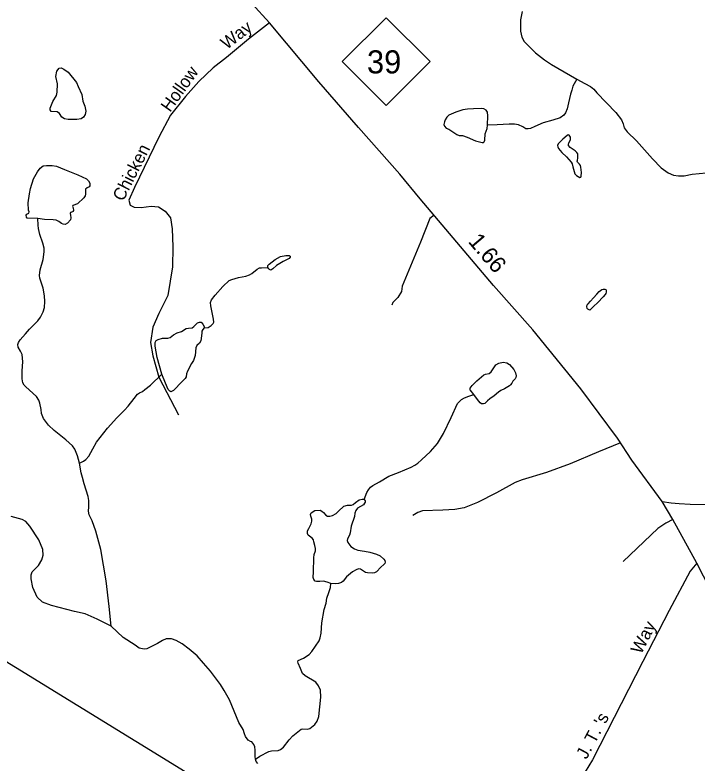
# Model space of a CAD drawing. Extents: x 2126262 to 2293712, y 749403 to 919119.
# Drawn here: x 2200341 to 2205515, y 900059 to 905735 of the extents above; entities that cross this region are included whole.
import ezdxf

# ---------------------------------------------------------------- set-up
doc = ezdxf.new("R2010")
doc.units = 0
for name, color, linetype in [('Exist Hydrographic Creek Single Shore', 7, 'Continuous'), ('Exist Hydrographic Misc Water Feature', 7, 'Continuous'), ('Exist Hydrographic Pond Under 1500 Sq Ft', 7, 'Continuous'), ('Exist Road Non-System Type 51', 7, 'Continuous'), ('Exist Road Non-System Type 51 Label', 7, 'Continuous'), ('Exist Road Primary NC Attributed', 7, 'Continuous'), ('Exist Road Primary NC Service Mileage Hundredths English Label', 7, 'Continuous'), ('Exist Road Primary NC Shield CELL', 7, 'Continuous'), ('Exist Road Primary NC Shield Number Label', 7, 'Continuous'), ('Exist Utilities Electrical Transmission Line', 7, 'Continuous')]:
    doc.layers.add(name, color=color, linetype=linetype)

msp = doc.modelspace()

# ---------------------------------------------------------------- linework, layer by layer
at = {"layer": 'Exist Hydrographic Creek Single Shore'}
for points in [[(2204187.1, 905760), (2204175.3, 905698.1), (2204175.3, 905611.1), (2204184.5, 905566.3), (2204204.2, 905533.3), (2204288.6, 905446.3), (2204357.1, 905393.6), (2204409.8, 905358), (2204603, 905247.7)], [(2204603, 905247.7), (2204663.5, 905215), (2204705.6, 905192.6), (2204730.6, 905172.8), (2204755.7, 905145.1), (2204897.9, 904994.9), (2204941.4, 904939.5), (2204953.3, 904907.9), (2204961.2, 904877.6), (2204984.9, 904847.3), (2205054.7, 904780), (2205177.9, 904642.3), (2205243.7, 904575.1), (2205295.1, 904536.9), (2205335.9, 904519.7), (2205372.8, 904513.1), (2205416.3, 904513.1), (2205476.9, 904526.3), (2205584.9, 904538.2)]]:
    msp.add_lwpolyline(points, dxfattribs=at)
at = {"layer": 'Exist Hydrographic Misc Water Feature'}
for points in [[(2200745.5, 904941.3), (2200716, 904946.7), (2200697.5, 904959.9), (2200677.8, 904988.3), (2200660.3, 905000.3), (2200615.6, 905003.6), (2200606.8, 905014.5), (2200607.9, 905028.7), (2200628.7, 905077.9), (2200657.1, 905123.8), (2200661.4, 905148.9), (2200663.6, 905211.2), (2200651.6, 905269.1), (2200658.1, 905307.3), (2200676.7, 905330.3), (2200690.9, 905333.5), (2200712.7, 905324.8), (2200743.3, 905300.8), (2200806.7, 905223.2), (2200820.8, 905192.6), (2200847.1, 905131.4), (2200854.7, 905080), (2200870, 905041.8), (2200878.7, 905005.7), (2200873.3, 904980.6), (2200860.2, 904959.9), (2200842.7, 904946.7), (2200811, 904942.4)], [(2203925.6, 904897.6), (2203927.9, 904970.2), (2203925.8, 904998.3), (2203915.2, 905012.4), (2203898.3, 905023), (2203882.9, 905025.8), (2203820.2, 905023.7), (2203774.5, 905020.1), (2203739.3, 905013.8), (2203684.4, 904996.2), (2203633.1, 904973.7), (2203616.2, 904958.2), (2203603.5, 904939.2), (2203598.6, 904925.1), (2203595.1, 904902.6), (2203598.6, 904891.3), (2203611.3, 904877.2), (2203631.7, 904867.4), (2203691.5, 904827.2), (2203710.5, 904820.2), (2203736.5, 904819.5), (2203771, 904808.9), (2203835, 904780.1), (2203885, 904766), (2203895.5, 904766), (2203901.1, 904771.6), (2203904, 904784.3), (2203908.2, 904832.2), (2203915.9, 904854), (2203922.3, 904873.7)], [(2204495.8, 904793.3), (2204460.5, 904758), (2204456.9, 904745.2), (2204457.5, 904733.6), (2204464.2, 904720.8), (2204487.9, 904691), (2204523.2, 904659.3), (2204560.9, 904617.9), (2204567.6, 904605.8), (2204571.9, 904583.2), (2204587.7, 904529.1), (2204599.3, 904517.5), (2204626.6, 904500.5), (2204634, 904503.5), (2204636.4, 904510.9), (2204637, 904540.7), (2204634, 904580.9), (2204630.3, 904592.4), (2204623, 904602.8), (2204608.4, 904618), (2204605.4, 904624.7), (2204607.2, 904633.2), (2204611.4, 904649), (2204611.4, 904682.5), (2204602.9, 904692.3), (2204589.5, 904704.4), (2204551.8, 904729.4), (2204540.3, 904744), (2204538.4, 904752.5), (2204543.3, 904763.5), (2204554.2, 904788.5), (2204554.9, 904806.6), (2204545.7, 904821.8), (2204537.8, 904824.3), (2204529.3, 904821.2)], [(2202260, 903819.5), (2202258, 903828.4), (2202260, 903835.3), (2202268.8, 903844.1), (2202314, 903880.5), (2202354.3, 903903.1), (2202396.6, 903911), (2202420.2, 903910), (2202428, 903904.1), (2202429, 903897.2), (2202420.2, 903886.4), (2202375.9, 903863.8), (2202323.8, 903834.3), (2202296.3, 903808.7), (2202280.6, 903799.9), (2202270.8, 903802.8), (2202265.9, 903807.7)], [(2203820.8, 902855.6), (2203792.5, 902889.8), (2203790.4, 902896.9), (2203793.2, 902903.9), (2203808, 902924.3), (2203845.3, 902959.5), (2203896.6, 903003.9), (2203909.3, 903009.5), (2203938.1, 903015.1), (2203952.2, 903028.5), (2203989.5, 903081.3), (2204009.9, 903093.3), (2204043, 903100.3), (2204071.8, 903096.8), (2204092.9, 903082.7), (2204124.6, 903044), (2204137.3, 903018.7), (2204141.5, 902998.2), (2204140.8, 902985.6), (2204135.2, 902975), (2204116.9, 902956), (2204109.1, 902941.9), (2204100, 902927.8), (2204092.2, 902920.1), (2204054.2, 902899), (2204026.8, 902884.9), (2204009.2, 902872.2), (2203974.7, 902844.1), (2203942.4, 902821.5), (2203926.2, 902808.2), (2203905.8, 902787.7), (2203893.8, 902783.5), (2203880.4, 902785.6), (2203868.5, 902792.7), (2203848.8, 902818.7)]]:
    msp.add_lwpolyline(points, close=True, dxfattribs=at)
for points in [[(2204603, 905247.7), (2204573.6, 905194.3), (2204563.8, 905165.5), (2204555.3, 905133.1), (2204538.4, 905068.3), (2204528.9, 905023.7), (2204516.9, 904991.3), (2204503.5, 904974.4), (2204476.1, 904953.3), (2204421.2, 904935.7), (2204346.6, 904917.4), (2204285.4, 904887.8), (2204251.6, 904874.4), (2204234, 904870.9), (2204216.4, 904871.6), (2204192.5, 904885.7), (2204160.9, 904901.9), (2204130.6, 904906.8), (2204089.1, 904906.8), (2203997.3, 904901.9), (2203925.6, 904897.6)], [(2200830, 902333.9), (2200816.3, 902390), (2200794.9, 902441.1), (2200777.4, 902464.8), (2200727, 902512.1), (2200637, 902582.7), (2200595.4, 902622.4), (2200558, 902672.8), (2200542, 902710.9), (2200538.9, 902741.5), (2200529.8, 902788.8), (2200521.4, 902811.7), (2200503.1, 902839.2), (2200423.8, 902912.7), (2200410, 902925.6), (2200400.1, 902944.7), (2200394.8, 902973), (2200395.5, 903034), (2200399.3, 903104.2), (2200396.3, 903158.7), (2200381.8, 903185.4), (2200365.8, 903214.4), (2200362.7, 903234.3), (2200367.3, 903251.1), (2200380.3, 903270.9), (2200419.9, 903316), (2200450.4, 903350.3), (2200514.7, 903414), (2200535.3, 903443), (2200555.2, 903483.5), (2200564.3, 903515.5), (2200566.6, 903560.6), (2200565.1, 903604.1), (2200555.2, 903663.2), (2200530, 903738.8), (2200526.9, 903758.6), (2200533, 903801.4), (2200555.2, 903879.2), (2200563.6, 903936.7), (2200562, 903966.5), (2200552.1, 904003.9), (2200530, 904069.5), (2200519.3, 904114.5), (2200516.3, 904141.3), (2200515.5, 904190.1)], [(2201775.8, 903360.9), (2201806.2, 903364.5), (2201829.8, 903379.3), (2201843.6, 903393.1), (2201848.5, 903404.9), (2201847.5, 903427.5), (2201825.9, 903528.8), (2201824.9, 903553.4), (2201830.8, 903574), (2201858.3, 903608.5), (2201918.3, 903674.4), (2201966.4, 903719.2), (2201985.1, 903729), (2202037.2, 903742.8), (2202091.3, 903752.6), (2202120.8, 903763.5), (2202138.5, 903774.3), (2202176.8, 903805.8), (2202194.5, 903815.6), (2202211.2, 903816.6), (2202260, 903819.5)], [(2204761.7, 903552.5), (2204729.9, 903524.2), (2204712.3, 903504.2), (2204702.2, 903496), (2204696.1, 903498), (2204686.2, 903501.9), (2204680.1, 903507.9), (2204677.8, 903521.9), (2204681.9, 903535.9), (2204687.9, 903544), (2204705.7, 903564.1), (2204729.7, 903588.3), (2204753.5, 903616.5), (2204773.2, 903636.6), (2204793.3, 903652.7), (2204803.1, 903654.7), (2204815.2, 903654.8), (2204823.2, 903652.9), (2204825.3, 903646.8), (2204825.3, 903632.9), (2204823.2, 903622.8), (2204817.5, 903612.9), (2204801.5, 903596.8), (2204761.7, 903552.5)], [(2201453.8, 903008.6), (2201418.9, 903136.1), (2201405.2, 903222.6), (2201405.2, 903249.2), (2201413, 903263.9), (2201426.8, 903271.8), (2201459.2, 903281.6), (2201501.5, 903283.6), (2201517.2, 903287.5), (2201542.8, 903307.2), (2201571.3, 903322.9), (2201604.7, 903333.8), (2201639.1, 903355.4), (2201657.8, 903359.3), (2201685.3, 903362.3), (2201697.1, 903371.1), (2201724.6, 903398.3), (2201739.4, 903405.2), (2201752.2, 903403.2), (2201766.9, 903389.4), (2201775.8, 903370.7)], [(2201775.8, 903370.7), (2201775.8, 903360.9), (2201766.9, 903349.1), (2201758.1, 903336.3), (2201757.1, 903321.6), (2201751.2, 903261.6), (2201740.4, 903245.8), (2201719.7, 903226.2), (2201713.8, 903210.4), (2201707.9, 903151.4), (2201694.2, 903114), (2201679.4, 903091), (2201649, 903033), (2201643.1, 903012.3), (2201639.1, 902990.7), (2201632.2, 902976.9), (2201608.7, 902953.3), (2201542.8, 902884.5), (2201524.1, 902876.6), (2201515.3, 902880.6), (2201502.5, 902893.3), (2201481.9, 902940.5), (2201453.8, 903008.6)], [(2200830, 902333.9), (2200859.6, 902348.6), (2200878.3, 902361.3), (2200901.9, 902387.9), (2200931.4, 902444), (2200958.9, 902493.1), (2201043.5, 902600.8), (2201113.2, 902679.5), (2201171.2, 902735.6), (2201199.7, 902767), (2201245.9, 902825.1), (2201271, 902857.1), (2201284.8, 902867), (2201307.4, 902877.8), (2201327, 902894.5), (2201369.3, 902927), (2201453.8, 903008.6)], [(2202988.6, 902059), (2203008.9, 902111.2), (2203022.9, 902133), (2203037, 902151.3), (2203055.3, 902166.1), (2203105.3, 902193.6), (2203176.3, 902235.1), (2203250.2, 902264.9), (2203345.5, 902304.3), (2203375.1, 902319.8), (2203397.6, 902335.3), (2203425.1, 902358.5), (2203493.3, 902423.3), (2203544.7, 902482.5), (2203592.5, 902560.2), (2203648.8, 902680.6), (2203698.1, 902787.3), (2203711.8, 902803.5), (2203728, 902817.6), (2203749.8, 902831), (2203784.3, 902841.5), (2203820.8, 902855.6)], [(2201069.5, 901097.7), (2201055.8, 901245.8), (2201031.4, 901442.7), (2200993.2, 901678.4), (2200955.1, 901818.8), (2200927.6, 901898.2), (2200903.2, 901942.5), (2200898.6, 901970), (2200901.7, 902002), (2200901.7, 902050), (2200897.1, 902080.5), (2200866.6, 902176.7), (2200852.9, 902225.5), (2200842.2, 902260.6), (2200830, 902333.9)], [(2202737.7, 901421), (2202709.9, 901432.5), (2202681.1, 901438.1), (2202653.7, 901436.7), (2202627.6, 901436.7), (2202617.1, 901440.2), (2202608.6, 901452.2), (2202603, 901467), (2202604.4, 901510.6), (2202608.6, 901615.5), (2202611.4, 901640.9), (2202619.9, 901668.3), (2202619.9, 901687.4), (2202614.3, 901710.6), (2202607.9, 901737.6), (2202605.8, 901751.6), (2202595.3, 901766.4), (2202565, 901787.5), (2202558.7, 901800.2), (2202560.1, 901819.9), (2202569.9, 901838.9), (2202588.9, 901874.8), (2202593.8, 901894.6), (2202591.7, 901908.6), (2202584.7, 901931.9), (2202582.6, 901943.8), (2202586.8, 901957.2), (2202615.7, 901974.1), (2202655.8, 901976.9), (2202669.1, 901971.3), (2202681.8, 901960.7), (2202698.7, 901939.6), (2202712.8, 901931.9), (2202728.9, 901931.9), (2202748.6, 901938.2), (2202776.8, 901951.6), (2202795.1, 901969.2), (2202836.6, 902009.3), (2202864, 902015.4), (2202892.9, 902015.4), (2202907, 902021), (2202923.9, 902035.1), (2202952.7, 902056.2), (2202975.2, 902061.8), (2202985.1, 902061.1), (2202988.6, 902059)], [(2202988.6, 902059), (2202996.3, 902049.9), (2202996.3, 902039.3), (2202992.8, 902030.2), (2202984.4, 902019.6), (2202939.3, 901992.1), (2202926.7, 901974.5), (2202918.2, 901954.8), (2202915.4, 901928.8), (2202890.8, 901855.9), (2202883, 901806.6), (2202878.1, 901789), (2202862.6, 901759.5), (2202861.2, 901747.5), (2202864.7, 901732), (2202889.4, 901702.4), (2202916.8, 901683.4), (2202940.7, 901673.6), (2202991.4, 901667.9), (2203032.9, 901659.9), (2203084.3, 901643.7), (2203111, 901630.3), (2203138.3, 901606.4), (2203146.8, 901595.1), (2203149.6, 901584.6), (2203146.1, 901574), (2203139.7, 901565.6), (2203116.5, 901544.4), (2203082.7, 901510.7), (2203068, 901502.9), (2203051.8, 901500.8), (2203015.2, 901502.9), (2202999.7, 901505.7), (2202963.1, 901530.4), (2202947.6, 901532.5), (2202930, 901525.4), (2202901.9, 901510.7), (2202856.9, 901471.9), (2202830.8, 901438.8), (2202817.5, 901429), (2202794.2, 901422.6), (2202770.3, 901419.1), (2202737.7, 901421)], [(2201069.5, 901097.7), (2200963.8, 901150.5), (2200873.8, 901191.7), (2200792.9, 901208.5), (2200619, 901254.3), (2200548.8, 901280.3), (2200509.2, 901316.9), (2200477.1, 901390.2), (2200463.4, 901455.8), (2200464.9, 901487.9), (2200472.6, 901510.8), (2200518.3, 901558.1), (2200545.8, 901600.8), (2200554.9, 901637.4), (2200553.4, 901678.7), (2200522.9, 901753.5), (2200452.7, 901857.7), (2200422.2, 901891.3), (2200394.7, 901908.1), (2200312.4, 901929.5)], [(2202164.6, 900088.2), (2202199.1, 900112.5), (2202266.7, 900147), (2202286.4, 900152.7), (2202337, 900155.5), (2202355.3, 900161.1), (2202377.8, 900178.7), (2202420.1, 900235), (2202448.2, 900266), (2202511.5, 900316), (2202523.8, 900318.1), (2202559.7, 900315.3), (2202577.9, 900320.9), (2202615.9, 900351.2), (2202634.2, 900377.3), (2202644.8, 900413.2), (2202661, 900560.4), (2202658.2, 900613.2), (2202644.1, 900644.2), (2202622.3, 900672.3), (2202542.1, 900722), (2202523.1, 900738.9), (2202506.2, 900775.5), (2202487.9, 900817.1), (2202486.5, 900827.6), (2202490, 900838.2), (2202528.7, 900855.1), (2202573.7, 900882.6), (2202592.7, 900906.5), (2202647.6, 900986.3), (2202656.8, 901009.6), (2202662.4, 901045.5), (2202668, 901123.6), (2202686.3, 901223.2), (2202700.4, 901272.5), (2202707.4, 901309.8), (2202722.9, 901352.7), (2202729.9, 901376), (2202733.5, 901391.4), (2202737.7, 901421)], [(2202164.6, 900088.2), (2202162.2, 900108.9), (2202162.9, 900156), (2202160.8, 900182.8), (2202153.7, 900200.8), (2202137.5, 900219.1), (2202127, 900222.6), (2202110.8, 900233.2), (2202089.7, 900260.7), (2202082, 900281.1), (2202070.7, 900313.5), (2202039.7, 900366.3), (2201968.1, 900537.8), (2201928.1, 900610.9), (2201901, 900654.1), (2201870.5, 900696.9), (2201824.7, 900756.4), (2201771.3, 900817.5), (2201722.5, 900872.4), (2201662.5, 900924.3), (2201609.1, 900964), (2201563.3, 900990), (2201528.3, 901002.2), (2201487.1, 901000.7), (2201461.1, 900990), (2201421.5, 900967.1), (2201340.6, 900925.9), (2201320.8, 900924.3), (2201284.2, 900930.4), (2201253.7, 900953.3), (2201162.1, 901011.3), (2201069.5, 901097.7)], [(2202182.9, 900055.8), (2202171.7, 900070.6), (2202164.6, 900088.2)]]:
    msp.add_lwpolyline(points, dxfattribs=at)
at = {"layer": 'Exist Hydrographic Pond Under 1500 Sq Ft'}
msp.add_lwpolyline([(2200515.5, 904190.1), (2200433.6, 904194.1), (2200427.5, 904201), (2200426.8, 904214.8), (2200431.4, 904224.7), (2200445.8, 904232.3), (2200447.4, 904242.2), (2200442.8, 904253.7), (2200442, 904309.4), (2200450.4, 904378.1), (2200458, 904417), (2200480.9, 904491), (2200510.7, 904544.2), (2200531.3, 904572.5), (2200555.7, 904589.3), (2200580.1, 904593.9), (2200624.3, 904593.9), (2200657.1, 904587), (2200717.4, 904562.6), (2200816.6, 904522.9), (2200884.4, 904491.6), (2200899.7, 904476.3), (2200908.1, 904458), (2200908.1, 904438.2), (2200904.3, 904432.1), (2200888.3, 904423.7), (2200876.8, 904412.2), (2200875.3, 904400), (2200876.8, 904376.3), (2200873.8, 904363.4), (2200863.1, 904347.3), (2200815, 904301.5), (2200780.7, 904288.2), (2200777.7, 904280.6), (2200782.2, 904271.4), (2200783.8, 904252.3), (2200780.7, 904243.2), (2200776.9, 904240.1), (2200763.2, 904237), (2200760.1, 904227.9), (2200762.4, 904215.7), (2200764.7, 904195.1), (2200761.6, 904180.6), (2200739.5, 904156.1), (2200722, 904146.2), (2200706.7, 904147), (2200693, 904153.1), (2200674.7, 904168.4), (2200653.3, 904177.5), (2200629.7, 904179.8), (2200564.8, 904182.9)], close=True, dxfattribs=at)
at = {"layer": 'Exist Road Non-System Type 51'}
for points in [[(2202270.8, 905674.2), (2202111.7, 905550.8), (2201945.9, 905411.2), (2201845.5, 905332.9), (2201736.3, 905229.2), (2201634.1, 905115.8), (2201521.1, 904975.4), (2201431.3, 904808.1), (2201247.9, 904426.2), (2201203.7, 904329.4), (2201214.8, 904290.7), (2201245.2, 904275.4), (2201297.7, 904274.1), (2201373.6, 904283.7), (2201428.9, 904278.2), (2201480, 904246.4), (2201520.1, 904196.6), (2201533.7, 904113.2), (2201539.2, 903975), (2201535.1, 903824.7), (2201500.6, 903606.3), (2201432.9, 903469.4), (2201386.1, 903365.1), (2201369.5, 903248.9), (2201387.5, 903149.4), (2201431.7, 902986.2), (2201582, 902700.9)], [(2203521.3, 904216.2), (2203488.2, 904191.2), (2203416.3, 904010), (2203277.1, 903677.8), (2203273, 903636.4), (2203245.3, 903592.1), (2203206.7, 903553.4), (2203198.4, 903534)], [(2204935.3, 902487.8), (2204765.9, 902420.9), (2204551.8, 902328.2), (2204372.2, 902264.6), (2204187.8, 902208.5), (2204135.3, 902187.8), (2203994.4, 902110.3), (2203849.3, 902035.7), (2203747.1, 901995.6), (2203678, 901983.1), (2203585.5, 901977.6), (2203433, 901972.4), (2203395.6, 901961.3), (2203359.7, 901937.8)], [(2205249.9, 902043.7), (2205318.8, 902034.3), (2205379.8, 902028.1), (2205463.2, 902023.1), (2205590.1, 902021.8), (2205790.5, 902021.8), (2206028.2, 902021.8), (2206221.6, 902021.8), (2206267.7, 902020.6)], [(2205330, 901908.1), (2205276.7, 901880.5), (2205217.3, 901837.6), (2204953.4, 901587.3)], [(2205513.5, 901575.6), (2205463.2, 901515.4), (2205303, 901216.7), (2205104, 900829.5), (2204722.7, 900082.8), (2204638.9, 899947.3), (2204580.9, 899858.8), (2204500.8, 899798), (2204406.8, 899784.2), (2204290.8, 899775.9), (2204207.9, 899751), (2204127.7, 899684.6)]]:
    msp.add_lwpolyline(points, dxfattribs=at)
at = {"layer": 'Exist Road Primary NC Attributed'}
msp.add_lwpolyline([(2206143.6, 900372.6), (2206072.5, 900497.6), (2205766.1, 901082.7), (2205513.5, 901575.6), (2205330, 901908.1), (2205249.9, 902043.7), (2205019.5, 902357.8), (2204911.8, 902523.8), (2204633, 902897.7), (2204268.5, 903346.4), (2203971.8, 903683.1), (2203413.5, 904340.6), (2203260.4, 904527.9), (2202947.1, 904879.8), (2202646, 905227.8), (2202270.8, 905674.2), (2201868.8, 906117.1), (2201729.3, 906237.4), (2201463, 906409.6), (2201127.7, 906637.3), (2200698.9, 906917.8), (2200546.6, 907010.7)], dxfattribs=at)
at = {"layer": 'Exist Road Primary NC Shield CELL'}
msp.add_lwpolyline([(2202823.8, 905381.1), (2203156.8, 905714.1), (2203489.8, 905381.1), (2203156.8, 905048.1)], close=True, dxfattribs=at)
at = {"layer": 'Exist Utilities Electrical Transmission Line'}
msp.add_lwpolyline([(2194922.5, 904902.8), (2198142.6, 902139.9), (2207888.8, 896145.4), (2214676.9, 893291.6), (2221320.2, 890509.7), (2221397.4, 890481.3)], dxfattribs=at)

# ---------------------------------------------------------------- texts
at = {"layer": 'Exist Road Non-System Type 51 Label'}
for s, rotation, p in [('Way', 37.3461, (2201947.1, 905468.6)), ('Hollow', 54.6051, (2201516.9, 904992.1)), ('Chicken', 63.0731, (2201161.2, 904314.8)), ('Way', 62.9116, (2205090.9, 900878.8)), ("J. T. 's", 61.9209, (2204676.3, 900082.5))]:
    msp.add_text(s, height=95, rotation=rotation, dxfattribs=at).set_placement(p)
at = {"layer": 'Exist Road Primary NC Service Mileage Hundredths English Label'}
msp.add_text('1.66', height=125, rotation=310.3306, dxfattribs=at).set_placement((2203772.9, 904013.9))
at = {"layer": 'Exist Road Primary NC Shield Number Label'}
msp.add_text('39', height=175, dxfattribs=at).set_placement((2203010.9, 905291.4))

doc.saveas('drawing.dxf')
